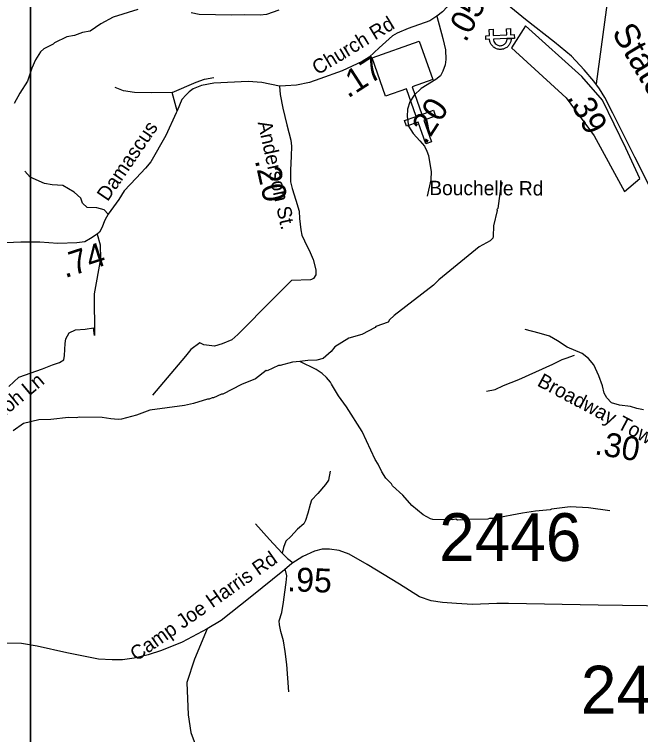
# Model space of a CAD drawing. Extents: x 1248089 to 1457196, y 820910 to 988753.
# Drawn here: x 1373416 to 1376691, y 877672 to 881439 of the extents above; entities that cross this region are included whole.
import ezdxf

# ---------------------------------------------------------------- set-up
doc = ezdxf.new("R2010")
doc.units = 0
for name, color, linetype in [('Exist Boundary Political City Limit New', 7, 'Continuous'), ('Exist Cultural Church CELL', 7, 'Continuous'), ('Exist Hydrographic Misc Water Feature', 7, 'Continuous'), ('Exist Road Non-System Type 51', 7, 'Continuous'), ('Exist Road Primary US Attributed', 7, 'Continuous'), ('Exist Road Primary US Label', 7, 'Continuous'), ('Exist Road Primary US Mileage Hundredths English Label', 7, 'Continuous'), ('Exist Road Secondary Type 41 Attributed', 7, 'Continuous'), ('Exist Road Secondary Type 51 Attributed', 7, 'Continuous'), ('Exist Road Secondary Type 51 Label', 7, 'Continuous'), ('Exist Utilities Electrical Power Substation CELL', 7, 'Continuous'), ('Map Preparation Boundary City Limit Buffer Line', 7, 'Continuous'), ('Map Preparation Inset Cut Line', 7, 'Continuous'), ('Prop GRAU CAT1 Cell', 7, 'Continuous'), ('Prop Lane Lines', 7, 'Continuous')]:
    doc.layers.add(name, color=color, linetype=linetype)

msp = doc.modelspace()

# ---------------------------------------------------------------- linework, layer by layer
at = {"layer": 'Exist Boundary Political City Limit New'}
for p, q in [((1376089, 881378.5), (1376014.7, 881263.5)), ((1376383.2, 881114.6), (1376089, 881378.5)), ((1376014.7, 881263.5), (1376302.1, 881003)), ((1376491.4, 880989.4), (1376383.2, 881114.6)), ((1376302.1, 881003), (1376447.4, 880803.4)), ((1376613, 880739.1), (1376491.4, 880989.4)), ((1376447.4, 880803.4), (1376606.3, 880512.4)), ((1376687.4, 880580.1), (1376613, 880739.1)), ((1376606.3, 880512.4), (1376687.4, 880580.1))]:
    msp.add_line(p, q, dxfattribs=at)
at = {"layer": 'Exist Cultural Church CELL'}
msp.add_lwpolyline([(1375603.8, 881097.5), (1375496.5, 881059.4), (1375547, 880915.8), (1375607.4, 880937), (1375618, 880906.9), (1375557.6, 880885.7), (1375597.5, 880772.2), (1375567.3, 880761.6), (1375527.4, 880875), (1375467, 880853.8), (1375456.4, 880883.9), (1375516.8, 880905.2), (1375466.2, 881048.8), (1375357.4, 881010.7), (1375286.7, 881211.6), (1375533.1, 881298.3)], close=True, dxfattribs=at)
at = {"layer": 'Exist Hydrographic Misc Water Feature'}
for points in [[(1374062.1, 881465), (1373933.2, 881423.8), (1373868.4, 881389.3), (1373811.6, 881350.5), (1373771.5, 881343.5), (1373731.2, 881328.4), (1373691, 881321.2), (1373626.3, 881290.7), (1373618.1, 881282.9), (1373569.6, 881258), (1373553.3, 881242.4), (1373526.3, 881200.9), (1373507.4, 881157.4), (1373485.1, 881089.5), (1373444.5, 881026.9), (1373414.6, 880972)], [(1374798.1, 881460.7), (1374733.6, 881438.2), (1374701.6, 881434.9), (1374621.6, 881436.7), (1374553.5, 881434.2), (1374381.6, 881438), (1374339.8, 881446.9)], [(1375966.6, 880559.5), (1375957.9, 880527.8), (1375943.7, 880424.1), (1375939.6, 880418.3), (1375941.4, 880412.2), (1375921.7, 880332.7), (1375920.5, 880276.8), (1375918.3, 880268.8), (1375904, 880255.1), (1375847.3, 880222.4), (1375635.6, 880051.2), (1375606.9, 880021.8), (1375401.5, 879864.4), (1375376.9, 879841), (1375370.7, 879829.1), (1375306.2, 879806.6), (1375303, 879801.8), (1375233.3, 879764.2), (1375164.9, 879745.7), (1375091.9, 879699.3), (1375073.3, 879675.8), (1375030.6, 879638.8), (1374998.3, 879629.5), (1374950.3, 879628.5), (1374908.6, 879623.6)], [(1374908.6, 879623.6), (1374870.1, 879620.3), (1374805.7, 879601.7), (1374797.7, 879601.9), (1374738.2, 879574.6), (1374733.2, 879575.4), (1374676.3, 879532.6), (1374603.6, 879502.3), (1374506.5, 879452.5), (1374498.5, 879452.7), (1374458.1, 879433.5), (1374450.1, 879433.7), (1374433.9, 879426), (1374425.9, 879426.2), (1374353.4, 879403.9), (1374305.1, 879392.9), (1374124.6, 879368.9), (1374054.9, 879342.9), (1373975.6, 879322.3), (1373959.5, 879320.6), (1373919.6, 879323.5), (1373875.7, 879330.5), (1373755.8, 879333), (1373739.7, 879329.4), (1373699.7, 879330.4), (1373607.5, 879320.3), (1373544.2, 879318.9), (1373463.1, 879299.6), (1373410.2, 879260.7)], [(1376529.4, 878842.2), (1376417.8, 878858.6), (1376321.8, 878862.7), (1376225.5, 878850.9), (1376217.4, 878847.1), (1376141.2, 878840.4), (1376073.1, 878830.3), (1375924.4, 878801.6), (1375900.4, 878802.1), (1375892.3, 878798.2), (1375796.3, 878796.4), (1375780.3, 878792.8), (1375748.3, 878795.5), (1375732.3, 878793.8), (1375724.4, 878798), (1375708.3, 878794.4), (1375604.3, 878796.6), (1375592.4, 878800.9), (1375552.8, 878821.7), (1375493.9, 878871), (1375447, 878924), (1375394.1, 878973.2), (1375388.3, 878983.3), (1375359, 879014), (1375337.6, 879046.4), (1375318.6, 879086.8), (1375303.1, 879111.1), (1375234.3, 879256.5), (1375153.1, 879386.2), (1375110.3, 879443.1), (1375073.6, 879503.9), (1375069.8, 879515.9), (1375048.4, 879540.4), (1375024.8, 879560.9), (1374993.3, 879581.6), (1374908.6, 879623.6)]]:
    msp.add_lwpolyline(points, dxfattribs=at)
at = {"layer": 'Exist Road Non-System Type 51'}
for p, q in [((1376547.9, 881732.9), (1376458.2, 881076.3)), ((1374266.5, 880933.4), (1374240.7, 881030.8))]:
    msp.add_line(p, q, dxfattribs=at)
for points in [[(1374240.7, 881030.8), (1374367, 881083.9), (1374409.6, 881100.2), (1374458.3, 881109)], [(1374240.7, 881030.8), (1374132.7, 881027.8), (1374044.4, 881029.3), (1373986.6, 881038.2), (1373942.5, 881055.9)], [(1373906, 880394.4), (1373885, 880417), (1373846.6, 880426.6), (1373796.3, 880429), (1373772.3, 880450.6), (1373762.8, 880477), (1373729.2, 880508.2), (1373669.3, 880544.1), (1373614.2, 880546.5), (1373573.4, 880553.7), (1373499.1, 880587.3), (1373470.4, 880618.5)], [(1373849.7, 880289.5), (1373864.9, 880233.4), (1373866.4, 880161.1), (1373833.7, 879978), (1373835.1, 879759.9), (1373829.8, 879799)], [(1374965.1, 880050.3), (1374864.4, 880046.7), (1374768.5, 879950.8), (1374584, 879763.7), (1374552.8, 879737.3), (1374502.5, 879715.7), (1374461.7, 879703.7), (1374406.6, 879710.9), (1374385.1, 879720.5), (1374339.5, 879686.9), (1374310.8, 879651), (1374138.2, 879447.1)], [(1373677.5, 879655.2), (1373681.2, 879717.5), (1373686, 879741.4), (1373702.8, 879772.6), (1373736.3, 879789.4), (1373786.6, 879791.8), (1373829.8, 879799)], [(1375884.5, 879467.3), (1375930.7, 879476.1), (1375973.1, 879497.3), (1376053.8, 879529.7), (1376231.6, 879610.2), (1376280.1, 879633), (1376302.2, 879640.6), (1376344.6, 879655.7)], [(1375066.7, 879050.4), (1375058.7, 879003.5), (1375042.5, 878980), (1375002.2, 878933), (1374969.9, 878897.8), (1374961.9, 878876.2), (1374949.8, 878829.3), (1374937.7, 878792.1), (1374929.6, 878774.5), (1374897.3, 878747), (1374861, 878707.9), (1374834.8, 878684.4), (1374822.7, 878651.1), (1374815.5, 878621)], [(1374677.5, 878774.5), (1374750.1, 878692.2), (1374815.5, 878621)], [(1374815.5, 878621), (1374843.4, 878593.6), (1374873.1, 878570.9)], [(1374851.1, 877895.7), (1374840.1, 878038), (1374831.5, 878106.2), (1374822.6, 878162.4), (1374809.6, 878210.7), (1374802.5, 878246.9), (1374800.9, 878266.9), (1374813.8, 878310.7), (1374822.9, 878364.5), (1374829.9, 878416.4), (1374837, 878468.3), (1374841.6, 878502.2), (1374832.8, 878539.6)], [(1374424.4, 878225.3), (1374358.5, 878066), (1374317.8, 877943.7), (1374324.9, 877775.8), (1374339.3, 877682.3), (1374413.6, 877480.8), (1374437.6, 877358.5), (1374428, 877281.8), (1374430.4, 877166.7), (1374432.8, 877093.4)]]:
    msp.add_lwpolyline(points, dxfattribs=at)
at = {"layer": 'Exist Road Primary US Attributed'}
msp.add_lwpolyline([(1376977.8, 880056.8), (1376842.2, 880331.3), (1376660.3, 880692.5), (1376545.8, 880921.4), (1376502.8, 881003.2), (1376475.5, 881049.2), (1376445.4, 881089.4), (1376395.2, 881148.2), (1376329.2, 881220), (1376240.6, 881292.7), (1376088.6, 881411.9), (1375906.4, 881564.1), (1375776.4, 881666.2)], dxfattribs=at)
at = {"layer": 'Exist Road Secondary Type 41 Attributed'}
msp.add_lwpolyline([(1376705.2, 879371), (1376670.5, 879376.7), (1376637.3, 879388.3), (1376581, 879394.1), (1376537.6, 879407.1), (1376514.5, 879433.1), (1376500.1, 879457.7), (1376491.4, 879496.7), (1376472.7, 879548.7), (1376446.7, 879605.1), (1376417.8, 879639.8), (1376384.6, 879665.8), (1376306.8, 879698.8), (1376256.3, 879732), (1376214.4, 879755.2), (1376159.6, 879771), (1376087.3, 879791.3)], dxfattribs=at)
at = {"layer": 'Exist Road Secondary Type 51 Attributed'}
for points in [[(1375776.4, 881666.2), (1375748.5, 881597.8), (1375715.1, 881534.3), (1375699.8, 881506.2), (1375678.5, 881478.2), (1375654.2, 881451.6), (1375625.3, 881429.5)], [(1375625.3, 881429.5), (1375588.8, 881404.4), (1375474.7, 881364.5), (1375416.8, 881340.9), (1375392.5, 881326.1), (1375324, 881264.1), (1375270.8, 881215.3), (1375234.3, 881191.7), (1375130, 881143), (1375012.9, 881101.7), (1374959.6, 881082.5), (1374891.1, 881069.2), (1374833.3, 881064.7), (1374802.1, 881063.3)], [(1375625.3, 881429.5), (1375655.7, 881312.8), (1375670.9, 881253.7), (1375672.5, 881203.5), (1375667.9, 881174), (1375657.2, 881141.5), (1375645.1, 881117.9), (1375620.7, 881098.7), (1375543.9, 881051.4), (1375507.4, 881016), (1375484.6, 880980.6), (1375472.4, 880942.2), (1375469.3, 880903.8), (1375476.2, 880853.6), (1375500.5, 880815.2), (1375537, 880776.8), (1375560.6, 880748.7), (1375572.8, 880723.6), (1375581.9, 880700), (1375588.8, 880657.2), (1375594.9, 880617.3), (1375593.3, 880573), (1375575, 880488.5)], [(1374802.1, 881063.3), (1374709.3, 881082.5), (1374639.3, 881086.9), (1374458.3, 881079.5), (1374394.4, 881066.2), (1374351.8, 881050), (1374330.5, 881033.7), (1374313.7, 881017.5), (1374292.4, 880993.9), (1374266.5, 880933.4), (1374262, 880923), (1374207.2, 880804.9), (1374130.4, 880667.5), (1374101.5, 880633.6), (1374052.8, 880581.9), (1373990.4, 880515.4), (1373962.2, 880469.7), (1373906, 880394.4), (1373889.2, 880361.9), (1373874, 880322), (1373861.8, 880299.9), (1373849.7, 880289.5), (1373814.7, 880265.9), (1373784.2, 880249.7), (1373743.1, 880243.7), (1373642.7, 880240.8), (1373548.4, 880246.7), (1373449.5, 880246.7), (1373372.6, 880243.7)], [(1374802.1, 881063.3), (1374805.9, 881019), (1374819.6, 880948.1), (1374840.9, 880861), (1374862.2, 880781.2), (1374865.3, 880750.2), (1374863.8, 880697.1), (1374860.7, 880624.7), (1374860.7, 880562.7), (1374868.3, 880528.7), (1374888.1, 880466.7), (1374905.6, 880409.1), (1374907.1, 880370.7), (1374913.2, 880311.7), (1374919.3, 880283.6), (1374933, 880254.1), (1374961.9, 880193.5), (1374978.6, 880156.6), (1374991.6, 880102), (1374993.1, 880076.9), (1374980.9, 880057.7), (1374969.6, 880052.2), (1374965.1, 880050.3)], [(1373386.9, 879493.3), (1373438.6, 879540.7), (1373563.4, 879585.2), (1373615, 879606.7), (1373652.3, 879618.2), (1373675.3, 879632.6), (1373677.5, 879655.2)], [(1376848.2, 878343.9), (1376468.4, 878349.7), (1376000.1, 878358.4), (1375939.4, 878356.9), (1375810.9, 878352.6), (1375727.1, 878358.4), (1375654.9, 878362.7), (1375595.7, 878371.4), (1375535.1, 878393.1), (1375429.6, 878458.1), (1375261.2, 878562), (1375165.9, 878615.4), (1375113.9, 878635.7), (1375063.4, 878641.5), (1375025.8, 878641.5), (1374985.4, 878631.3), (1374924.7, 878603.9), (1374866.3, 878566.4), (1374828.8, 878534.6), (1374648.2, 878388.7), (1374498.1, 878268.7), (1374424.4, 878225.3), (1374293, 878156), (1374185.6, 878111.6), (1374116.3, 878089.9), (1374042.7, 878071.2), (1373982, 878063.9), (1373927.1, 878062.5), (1373856.4, 878066.8), (1373690.3, 878100.1), (1373535.8, 878134.7), (1373452.7, 878147.7), (1373376.2, 878150.6)]]:
    msp.add_lwpolyline(points, dxfattribs=at)
at = {"layer": 'Exist Utilities Electrical Power Substation CELL'}
msp.add_lwpolyline([(1375880.9, 881327.1), (1375900.4, 881327.9), (1375899.2, 881360), (1375919, 881360.8), (1375920.2, 881328.6), (1375991, 881331.2), (1375989.8, 881363.4), (1376009.6, 881364.1), (1376010.8, 881331.9), (1376030.3, 881332.7), (1376031, 881313.3), (1376011.5, 881312.5), (1375991.7, 881311.8), (1375920.9, 881309.2), (1375921.8, 881303), (1375923.2, 881297.7), (1375925.8, 881292.2), (1375929.7, 881287), (1375934.6, 881282.3), (1375937.2, 881280.4), (1375940.3, 881278.9), (1375944.2, 881276.9), (1375948.4, 881275.8), (1375953.2, 881275), (1375956.9, 881274.9), (1375961.1, 881275.2), (1375965.8, 881276), (1375970, 881277.5), (1375972.9, 881278.7), (1375976.2, 881280.6), (1375979.5, 881283.2), (1375982.5, 881286.1), (1375985.1, 881289.1), (1375987.1, 881292.1), (1375988.3, 881294.5), (1375989.7, 881297.3), (1375990.9, 881300.9), (1375991.3, 881303.2), (1375992, 881306.9), (1375992.1, 881309.8), (1375992.2, 881311.8), (1376013.7, 881312.6), (1376013.6, 881309.2), (1376013.3, 881306.5), (1376012.9, 881303.2), (1376012.2, 881299.8), (1376011.3, 881296), (1376010.4, 881292.8), (1376009.2, 881289.6), (1376007.5, 881286), (1376005.3, 881282.3), (1376003, 881278.7), (1376000.5, 881275.5), (1375997.9, 881272.7), (1375994.5, 881269.3), (1375990.7, 881266.3), (1375986.6, 881263.6), (1375982.3, 881261.2), (1375979, 881259.6), (1375976, 881258.5), (1375972.9, 881257.6), (1375969.1, 881256.6), (1375965.4, 881256), (1375962, 881255.5), (1375957.5, 881255.3), (1375954.5, 881255.4), (1375951.1, 881255.7), (1375947.5, 881256.3), (1375942.6, 881257.2), (1375937.5, 881258.9), (1375933, 881260.8), (1375929.4, 881262.7), (1375925.1, 881265.3), (1375921.9, 881267.8), (1375919.9, 881269.4), (1375917.4, 881271.7), (1375915.3, 881273.9), (1375912.5, 881277.1), (1375909.6, 881281.2), (1375907.6, 881284.9), (1375905.9, 881288.2), (1375904.6, 881291.3), (1375902.8, 881296.4), (1375901.8, 881300.7), (1375901.2, 881304.5), (1375900.8, 881308.4), (1375881.6, 881307.7)], close=True, dxfattribs=at)
at = {"layer": 'Map Preparation Boundary City Limit Buffer Line'}
for p, q in [((1376089, 881378.5), (1376014.7, 881263.5)), ((1376383.2, 881114.6), (1376089, 881378.5)), ((1376014.7, 881263.5), (1376302.1, 881003)), ((1376491.4, 880989.4), (1376383.2, 881114.6)), ((1376302.1, 881003), (1376447.4, 880803.4)), ((1376613, 880739.1), (1376491.4, 880989.4)), ((1376447.4, 880803.4), (1376606.3, 880512.4)), ((1376687.4, 880580.1), (1376613, 880739.1)), ((1376606.3, 880512.4), (1376687.4, 880580.1))]:
    msp.add_line(p, q, dxfattribs=at)
at = {"layer": 'Map Preparation Inset Cut Line'}
for points in [[(1313026.2, 913085.2), (1388709.5, 913085.2), (1388709.5, 884379.9), (1373500.6, 884376.6), (1373500.6, 868836.7), (1313026.2, 868836.7)], [(1373500.6, 884376.6), (1388709.5, 884376.6), (1388709.5, 868836.7), (1373500.6, 868836.7)]]:
    msp.add_lwpolyline(points, close=True, dxfattribs=at)

# ---------------------------------------------------------------- texts
at = {"layer": 'Exist Road Primary US Label'}
msp.add_text('Statesville Rd', height=131.233, rotation=300.9308, dxfattribs=at).set_placement((1376536.9, 881344.1))
at = {"layer": 'Exist Road Primary US Mileage Hundredths English Label'}
msp.add_text('.39', height=125, rotation=297.7398, dxfattribs=at).set_placement((1376304.7, 881005.6))
at = {"layer": 'Exist Road Secondary Type 51 Label'}
for s, rotation, p in [('Church Rd', 31.3243, (1375001.6, 881119.5)), ('Damascus ', 55.7634, (1373903.7, 880456.7)), ('Anderson St.', 282.4086, (1374687.7, 880873.6)), ('Bouchelle Rd', 359.7733, (1375585.6, 880493.6)), ('Shiloh Ln', 39.7634, (1373257.7, 879244.4)), ('Broadway Tower Rd', 331.9849, (1376145, 879498.9)), ('Camp Joe Harris Rd', 35.0435, (1374054.2, 878053.4))]:
    msp.add_text(s, height=75, rotation=rotation, dxfattribs=at).set_placement(p)
at = {"layer": 'Prop GRAU CAT1 Cell'}
for s, rotation, p in [('.05', 62.2013, (1375776.1, 881288)), ('.17', 32.9019, (1375160.3, 880997.6)), ('.20', 57.2178, (1375566.3, 880753.3)), ('.20', 282.6269, (1374672.7, 880675)), ('.74', 17.9254, (1373681, 880058.9)), ('.30', 350.5304, (1376445.7, 879138.8)), ('.95', 357.8372, (1374841.5, 878422.7))]:
    msp.add_text(s, height=125, rotation=rotation, dxfattribs=at).set_placement(p)
at = {"layer": 'Prop Lane Lines'}
for s, p in [('2446', (1375637.2, 878580)), ('2443', (1376378.5, 877782.2))]:
    msp.add_text(s, height=250, dxfattribs=at).set_placement(p)

doc.saveas('drawing.dxf')
